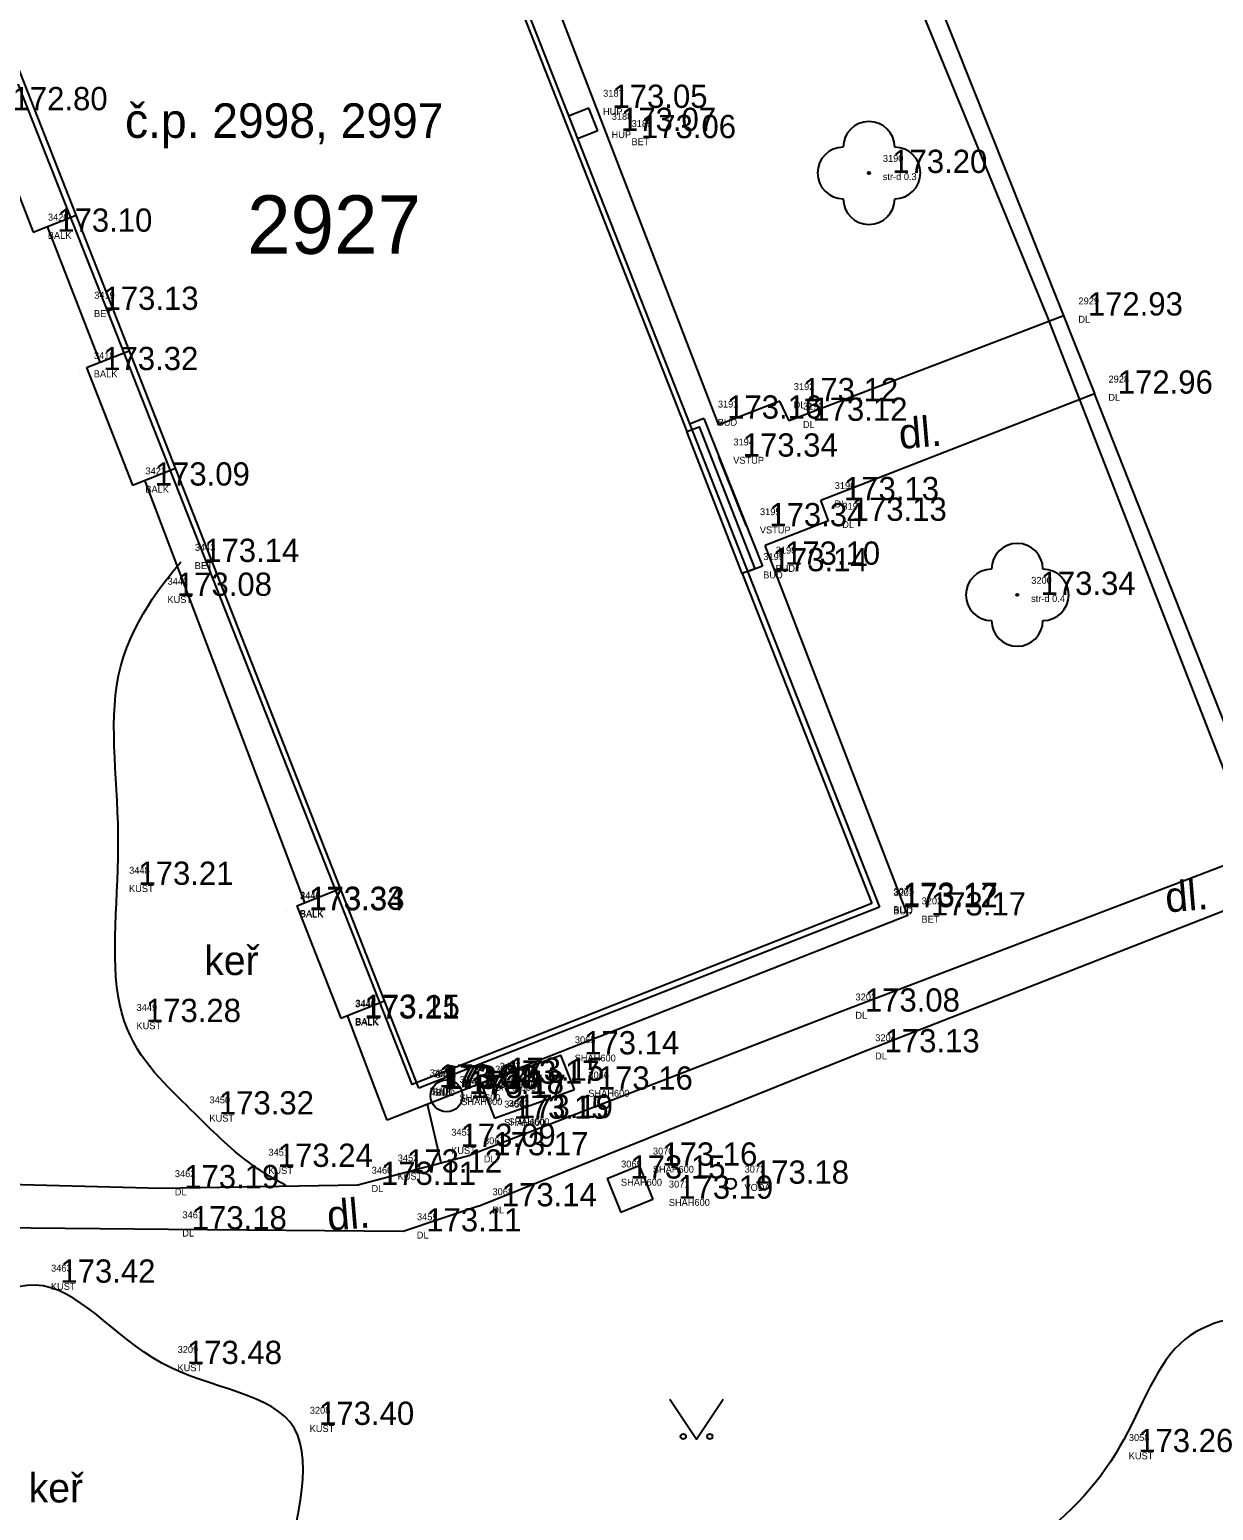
# Model space of a CAD drawing. Extents: x -566117 to -565580, y -1202428 to -1201938.
# Drawn here: x -565686.57 to -565664.29, y -1202039.2 to -1202011.32 of the extents above; entities that cross this region are included whole.
import ezdxf

# ---------------------------------------------------------------- set-up
doc = ezdxf.new("R2010")
doc.units = 0
for name, color, linetype in [('Bod', 7, 'Continuous'), ('BUDOVY_MĚŘ (Construction)', 7, 'Continuous'), ('BUOVY_NEMĚŘ', 7, 'Continuous'), ('Implicitní', 7, 'Continuous'), ('Kanalizace', 7, 'Continuous'), ('Katastr', 7, 'Continuous'), ('Kod', 7, 'Continuous'), ('POMOC_POPIS', 7, 'Continuous'), ('Výška', 7, 'Continuous'), ('ZELEŇ', 7, 'Continuous'), ('ZN_KULTUR', 7, 'Continuous'), ('Zpevněné plohy', 7, 'Continuous'), ('Číslo', 7, 'Continuous'), ('Číslo popisné', 7, 'Continuous')]:
    doc.layers.add(name, color=color, linetype=linetype)

# ---------------------------------------------------------------- blocks, each defined once
blk = doc.blocks.new('A$C69D74C1E')
at = {"layer": 'Katastr'}
blk.add_line((391.77, 46.88), (390.73, 49.55), dxfattribs=at)
for points in [[(446.91, -78.1), (443.73, -70.06), (442.96, -69.37), (431.86, -40.35), (433.02, -38.37), (428.19, -26.51), (420.97, -8.39), (414.6, 8.02), (406.54, 28.55), (397.51, 51.73), (392.1, 64.9), (383.47, 87.48), (375.32, 106.51), (374.71, 107), (373.34, 107.64), (371.88, 108.02), (370.59, 108.16), (369.35, 107.99)], [(394.21, 40.67), (385.56, 37.26), (379.61, 52.37), (373.76, 67.21), (382.43, 70.71), (384.9, 64.4), (385.11, 64.48), (386.15, 61.83), (385.94, 61.75), (388.27, 55.82), (390.73, 49.55), (390.96, 49.64), (392.01, 46.97), (391.77, 46.88), (394.21, 40.67)]]:
    blk.add_lwpolyline(points, dxfattribs=at)
blk.add_text('2927', height=1.1, dxfattribs=at).set_placement((382.453, 52.897))
blk = doc.blocks.new('POINT_DISPLAY')
at = {"layer": 'Implicitní'}
blk.add_line((0, 0), (0, 0), dxfattribs=at)
blk = doc.blocks.new('3$13')
at = {"layer": 'ZELEŇ'}
blk.add_circle((0, 0), 0.02, dxfattribs=at)
for centre, start, end in [((0.000055, 0.484), 0, 179.9999972), ((-0.483945, 0), 90, 269.9999972), ((0.484055, 0), 270, 89.9999972), ((0.000055, -0.484), 180.0000028, 0)]:
    blk.add_arc(centre, 0.484, start, end, dxfattribs=at)
blk.add_blockref('POINT_DISPLAY', (0, 0), dxfattribs=at)
blk = doc.blocks.new('3.140_2')
at = {"layer": 'ZN_KULTUR'}
blk.add_lwpolyline([(-1, 1.5), (0, 0), (1, 1.5)], dxfattribs=at)
for centre in [(-0.5, 0.1), (0.5, 0.1)]:
    blk.add_circle(centre, 0.1, dxfattribs=at)

msp = doc.modelspace()

# ---------------------------------------------------------------- linework, layer by layer
at = {"layer": 'BUDOVY_MĚŘ (Construction)'}
for p, q in [((-565682.444, -1201997.64), (-565670.578, -1202027.842)), ((-565679.248, -1202031.25), (-565691.11, -1202001.024)), ((-565687.39, -1202012.863), (-565686.502, -1202015.133)), ((-565686.502, -1202015.133), (-565685.697, -1202014.817)), ((-565685.503, -1202017.685), (-565684.696, -1202017.368)), ((-565685.503, -1202017.685), (-565684.638, -1202019.898)), ((-565673.881, -1202018.645), (-565674.15, -1202018.751)), ((-565673.881, -1202018.645), (-565672.781, -1202021.422)), ((-565684.638, -1202019.898), (-565683.828, -1202019.58)), ((-565672.781, -1202021.422), (-565673.058, -1202021.53)), ((-565681.542, -1202027.813), (-565680.723, -1202027.491)), ((-565681.542, -1202027.813), (-565680.715, -1202029.928)), ((-565670.578, -1202027.842), (-565679.248, -1202031.25)), ((-565680.715, -1202029.928), (-565679.893, -1202029.605))]:
    msp.add_line(p, q, dxfattribs=at)
at = {"layer": 'BUOVY_NEMĚŘ'}
msp.add_line((-565673.078, -1202020.672), (-565673.597, -1202019.363), dxfattribs=at)
at = {"layer": 'Implicitní'}
for p, q in [((-565676.048, -1202012.799), (-565676.429, -1202012.949)), ((-565675.879, -1202013.23), (-565676.048, -1202012.799)), ((-565675.879, -1202013.23), (-565676.26, -1202013.38)), ((-565678.075, -1202031.16), (-565676.573, -1202030.625)), ((-565676.317, -1202031.276), (-565676.573, -1202030.625)), ((-565678.072, -1202031.163), (-565677.819, -1202031.811)), ((-565677.819, -1202031.811), (-565676.317, -1202031.276)), ((-565675.701, -1202032.95), (-565675.102, -1202032.707)), ((-565675.102, -1202032.707), (-565674.843, -1202033.346)), ((-565675.701, -1202032.95), (-565675.442, -1202033.589)), ((-565674.843, -1202033.346), (-565675.442, -1202033.589))]:
    msp.add_line(p, q, dxfattribs=at)
msp.add_circle((-565673.376, -1202033.047), 0.1, dxfattribs=at)
at = {"layer": 'Kanalizace'}
msp.add_circle((-565678.724, -1202031.392), 0.3, dxfattribs=at)
at = {"layer": 'ZELEŇ'}
msp.add_line((-565678.827, -1202032.656), (-565679.08, -1202031.55), dxfattribs=at)
for points in [[(-565681.731, -1202033.092), (-565681.939, -1202032.977), (-565682.581, -1202032.621), (-565683.6, -1202031.577), (-565685.233, -1202030.014), (-565684.722, -1202026.424), (-565685.3, -1202023.16), (-565683.905, -1202021.552), (-565683.724, -1202021.343)], [(-565672.553, -1202041.639), (-565675.16, -1202042.639), (-565677.834, -1202043.665), (-565681.326, -1202044.248), (-565681.872, -1202042.753), (-565682.009, -1202040.878), (-565680.794, -1202037.042), (-565684.347, -1202036.87), (-565686.31, -1202034.032), (-565689.221, -1202036.745), (-565693.339, -1202036.768), (-565697.158, -1202039.697), (-565700.527, -1202042.043), (-565703.815, -1202044.647), (-565704.08, -1202049.848), (-565699.923, -1202054.752), (-565699.691, -1202060.478), (-565696.825, -1202062.573), (-565695.468, -1202063.231), (-565693.635, -1202062.787), (-565692.104, -1202062.48), (-565691.152, -1202062.428), (-565690.8, -1202061.942), (-565690.65, -1202061.627), (-565690.54, -1202061.397)], [(-565664.021, -1202039.781), (-565663.033, -1202039.632), (-565661.475, -1202039.398), (-565659.999, -1202037.235), (-565661.553, -1202035.997), (-565662.941, -1202035.416), (-565665.167, -1202035.677), (-565665.941, -1202038.261), (-565667.913, -1202040.139), (-565670.275, -1202041.079), (-565671.815, -1202041.457), (-565672.553, -1202041.639)]]:
    msp.add_open_spline(points, degree=3, dxfattribs=at)
at = {"layer": 'Zpevněné plohy'}
for p, q in [((-565673.599, -1202018.768), (-565678.396, -1202006.307)), ((-565669.801, -1202009.949), (-565666.528, -1202018.175)), ((-565685.245, -1202017.584), (-565686.235, -1202015.028)), ((-565667.092, -1202016.704), (-565672.277, -1202018.686)), ((-565672.451, -1202018.317), (-565673.602, -1202018.76)), ((-565672.277, -1202018.686), (-565672.451, -1202018.317)), ((-565671.681, -1202020.18), (-565666.528, -1202018.175)), ((-565681.393, -1202027.755), (-565684.401, -1202019.806)), ((-565671.537, -1202020.569), (-565671.681, -1202020.18)), ((-565671.537, -1202020.569), (-565672.726, -1202021.036)), ((-565670.045, -1202027.998), (-565672.726, -1202021.036)), ((-565663.167, -1202026.706), (-565671.29, -1202029.807)), ((-565670.918, -1202030.574), (-565662.863, -1202027.42)), ((-565670.045, -1202027.998), (-565679.842, -1202031.849)), ((-565671.29, -1202029.807), (-565678.281, -1202032.512)), ((-565679.842, -1202031.849), (-565680.586, -1202029.878)), ((-565678.123, -1202033.472), (-565670.918, -1202030.574)), ((-565680.397, -1202033.069), (-565678.281, -1202032.512)), ((-565693.901, -1202032.873), (-565684.1, -1202033.132)), ((-565684.1, -1202033.132), (-565680.397, -1202033.069)), ((-565678.123, -1202033.472), (-565679.544, -1202033.945)), ((-565683.958, -1202033.907), (-565693.678, -1202033.818)), ((-565679.544, -1202033.945), (-565683.958, -1202033.907))]:
    msp.add_line(p, q, dxfattribs=at)
msp.add_lwpolyline([(-565636.32, -1202094.922), (-565642.594, -1202078.899), (-565643.478, -1202076.72), (-565644.098, -1202075.295), (-565646.528, -1202069.052), (-565649.997, -1202060.239), (-565652.029, -1202054.989), (-565653.778, -1202050.441), (-565655.131, -1202047.048), (-565657.97, -1202039.895), (-565658.569, -1202038.386), (-565662.876, -1202027.386), (-565663.184, -1202026.65), (-565666.528, -1202018.175)], dxfattribs=at)

# ---------------------------------------------------------------- block references
at = {"layer": 'Bod'}
for p in [(-565676.04, -1202012.796), (-565675.879, -1202013.23), (-565675.503, -1202013.365), (-565670.774, -1202014.021), (-565686.489, -1202015.127), (-565685.618, -1202016.598), (-565667.092, -1202016.704), (-565685.624, -1202017.732), (-565672.451, -1202018.317), (-565666.528, -1202018.175), (-565673.881, -1202018.645), (-565672.277, -1202018.686), (-565673.588, -1202019.36), (-565684.654, -1202019.905), (-565671.681, -1202020.18), (-565671.537, -1202020.569), (-565673.088, -1202020.671), (-565683.724, -1202021.343), (-565672.792, -1202021.395), (-565673.025, -1202021.518), (-565684.237, -1202021.981), (-565667.983, -1202021.963), (-565684.961, -1202027.421), (-565681.748, -1202027.902), (-565681.743, -1202027.892), (-565670.578, -1202027.842), (-565670.572, -1202027.817), (-565670.045, -1202027.998), (-565671.29, -1202029.807), (-565684.82, -1202030.004), (-565680.711, -1202029.938), (-565680.701, -1202029.923), (-565676.573, -1202030.612), (-565670.918, -1202030.574), (-565679.304, -1202031.235), (-565679.248, -1202031.25), (-565678.072, -1202031.163), (-565677.985, -1202031.11), (-565679.193, -1202031.263), (-565678.742, -1202031.357), (-565678.707, -1202031.434), (-565676.317, -1202031.276), (-565683.448, -1202031.743), (-565677.819, -1202031.811), (-565677.902, -1202031.824), (-565678.898, -1202032.353), (-565678.281, -1202032.512), (-565682.339, -1202032.73), (-565679.906, -1202032.837), (-565675.102, -1202032.707), (-565684.1, -1202033.132), (-565680.397, -1202033.069), (-565675.701, -1202032.95), (-565673.376, -1202033.047), (-565678.123, -1202033.472), (-565674.801, -1202033.329), (-565683.958, -1202033.907), (-565679.544, -1202033.945), (-565686.43, -1202034.91), (-565664.526, -1202035.772), (-565684.048, -1202036.441), (-565681.561, -1202037.587), (-565666.145, -1202038.1)]:
    msp.add_blockref('POINT_DISPLAY', p, dxfattribs=at)
at = {"layer": 'Implicitní'}
msp.add_blockref('A$C69D74C1E', (-566064.93, -1202068.44), dxfattribs=at)
at = {"layer": 'ZELEŇ'}
for p in [(-565670.774, -1202014.021), (-565667.983, -1202021.963)]:
    msp.add_blockref('3$13', p, dxfattribs=at)
at = {"layer": 'ZN_KULTUR', "xscale": 0.5, "yscale": 0.5}
msp.add_blockref('3.140_2', (-565674.02, -1202037.855), dxfattribs=at)

# ---------------------------------------------------------------- texts
at = {"layer": 'Kod'}
for s, p in [('HUP', (-565675.78, -1202012.93)), ('HUP', (-565675.619, -1202013.364)), ('BET', (-565675.243, -1202013.499)), ('str-d 0.3', (-565670.514, -1202014.155)), ('BALK', (-565686.229, -1202015.262)), ('BET', (-565685.359, -1202016.732)), ('DL', (-565666.833, -1202016.839)), ('BALK', (-565685.364, -1202017.867)), ('DL', (-565672.192, -1202018.451)), ('DL', (-565666.269, -1202018.31)), ('BUD', (-565673.621, -1202018.779)), ('DL', (-565672.017, -1202018.821)), ('VSTUP', (-565673.329, -1202019.494)), ('BALK', (-565684.394, -1202020.039)), ('DL', (-565671.422, -1202020.314)), ('DL', (-565671.277, -1202020.703)), ('VSTUP', (-565672.828, -1202020.806)), ('BET', (-565683.464, -1202021.477)), ('BUD', (-565672.532, -1202021.53)), ('BUD', (-565672.765, -1202021.652)), ('KUST', (-565683.978, -1202022.116)), ('str-d 0.4', (-565667.723, -1202022.098)), ('KUST', (-565684.702, -1202027.556)), ('BALK', (-565681.489, -1202028.036)), ('BALK', (-565681.484, -1202028.026)), ('BUD', (-565670.318, -1202027.977)), ('BUD', (-565670.313, -1202027.952)), ('BET', (-565669.786, -1202028.133)), ('DL', (-565671.03, -1202029.941)), ('KUST', (-565684.561, -1202030.138)), ('BALK', (-565680.451, -1202030.072)), ('BALK', (-565680.442, -1202030.057)), ('SHAH600', (-565676.313, -1202030.746)), ('DL', (-565670.658, -1202030.708)), ('BUD', (-565679.045, -1202031.369)), ('SHAH600', (-565677.813, -1202031.298)), ('SHAH600', (-565677.726, -1202031.244)), ('BUD', (-565678.988, -1202031.385)), ('BUD', (-565678.934, -1202031.398)), ('SHAH600', (-565678.482, -1202031.492)), ('SHAH600', (-565678.448, -1202031.568)), ('SHAH600', (-565676.057, -1202031.41)), ('KUST', (-565683.188, -1202031.878)), ('SHAH600', (-565677.643, -1202031.958)), ('SHAH600', (-565677.56, -1202031.945)), ('KUST', (-565678.638, -1202032.487)), ('DL', (-565678.022, -1202032.647)), ('KUST', (-565682.08, -1202032.864)), ('KUST', (-565679.646, -1202032.972)), ('SHAH600', (-565674.842, -1202032.841)), ('DL', (-565683.84, -1202033.267)), ('DL', (-565680.137, -1202033.203)), ('SHAH600', (-565675.442, -1202033.085)), ('VODA', (-565673.117, -1202033.182)), ('DL', (-565677.863, -1202033.607)), ('SHAH600', (-565674.542, -1202033.464)), ('DL', (-565683.699, -1202034.041)), ('DL', (-565679.284, -1202034.079)), ('KUST', (-565686.171, -1202035.045)), ('KUST', (-565683.789, -1202036.576)), ('KUST', (-565681.301, -1202037.721)), ('KUST', (-565665.885, -1202038.234))]:
    msp.add_text(s, height=0.13, dxfattribs=at).set_placement(p)
at = {"layer": 'POMOC_POPIS'}
for p in [(-565670.189, -1202019.219), (-565665.175, -1202027.943), (-565680.95, -1202033.936)]:
    msp.add_text('dl.', height=0.57, rotation=4.9059, dxfattribs=at).set_placement(p)
at = {"layer": 'Výška'}
for s, p in [('172.80', (-565686.893, -1202012.84)), ('173.05', (-565675.602, -1202012.796)), ('173.07', (-565675.441, -1202013.23)), ('173.06', (-565675.065, -1202013.365)), ('173.20', (-565670.336, -1202014.021)), ('173.10', (-565686.051, -1202015.127)), ('173.13', (-565685.181, -1202016.598)), ('172.93', (-565666.655, -1202016.704)), ('173.32', (-565685.186, -1202017.732)), ('173.12', (-565672.014, -1202018.317)), ('172.96', (-565666.091, -1202018.175)), ('173.16', (-565673.443, -1202018.645)), ('173.12', (-565671.839, -1202018.686)), ('173.34', (-565673.151, -1202019.36)), ('173.09', (-565684.216, -1202019.905)), ('173.13', (-565671.244, -1202020.18)), ('173.34', (-565672.65, -1202020.671)), ('173.13', (-565671.099, -1202020.569)), ('173.14', (-565683.286, -1202021.343)), ('173.14', (-565672.587, -1202021.518)), ('173.10', (-565672.354, -1202021.395)), ('173.08', (-565683.8, -1202021.981)), ('173.34', (-565667.545, -1202021.963)), ('173.21', (-565684.524, -1202027.421)), ('173.34', (-565681.311, -1202027.902)), ('173.33', (-565681.305, -1202027.892)), ('173.12', (-565670.14, -1202027.842)), ('173.17', (-565670.135, -1202027.817)), ('173.17', (-565669.608, -1202027.998)), ('173.28', (-565684.383, -1202030.004)), ('173.21', (-565680.273, -1202029.938)), ('173.15', (-565680.264, -1202029.923)), ('173.08', (-565670.852, -1202029.807)), ('173.13', (-565670.48, -1202030.574)), ('173.14', (-565676.135, -1202030.612)), ('173.15', (-565677.548, -1202031.11)), ('173.04', (-565678.867, -1202031.235)), ('173.08', (-565678.81, -1202031.25)), ('173.10', (-565678.756, -1202031.263)), ('173.18', (-565678.304, -1202031.357)), ('173.17', (-565677.635, -1202031.163)), ('173.16', (-565675.879, -1202031.276)), ('173.17', (-565678.269, -1202031.434)), ('173.32', (-565683.01, -1202031.743)), ('173.15', (-565677.465, -1202031.824)), ('173.19', (-565677.382, -1202031.811)), ('173.09', (-565678.46, -1202032.353)), ('173.17', (-565677.844, -1202032.512)), ('173.24', (-565681.902, -1202032.73)), ('173.16', (-565674.664, -1202032.707)), ('173.11', (-565679.959, -1202033.069)), ('173.12', (-565679.468, -1202032.837)), ('173.15', (-565675.264, -1202032.95)), ('173.18', (-565672.939, -1202033.047)), ('173.19', (-565683.662, -1202033.132)), ('173.19', (-565674.364, -1202033.329)), ('173.14', (-565677.685, -1202033.472)), ('173.18', (-565683.52, -1202033.907)), ('173.11', (-565679.106, -1202033.945)), ('173.42', (-565685.993, -1202034.91)), ('173.48', (-565683.611, -1202036.441)), ('173.40', (-565681.123, -1202037.587)), ('173.26', (-565665.707, -1202038.1))]:
    msp.add_text(s, height=0.4375, dxfattribs=at).set_placement(p)
at = {"layer": 'ZELEŇ'}
for p in [(-565683.284, -1202029.119), (-565686.588, -1202039.047)]:
    msp.add_text('keř', height=0.55, dxfattribs=at).set_placement(p)
at = {"layer": 'Číslo'}
for s, p in [('3187', (-565675.777, -1202012.586)), ('3188', (-565675.616, -1202013.02)), ('3189', (-565675.241, -1202013.156)), ('3190', (-565670.512, -1202013.812)), ('3420', (-565686.226, -1202014.918)), ('3419', (-565685.356, -1202016.388)), ('2929', (-565666.83, -1202016.495)), ('3418', (-565685.361, -1202017.523)), ('2928', (-565666.266, -1202017.966)), ('3192', (-565672.189, -1202018.108)), ('3191', (-565673.618, -1202018.436)), ('3193', (-565672.015, -1202018.477)), ('3194', (-565673.326, -1202019.15)), ('3421', (-565684.391, -1202019.695)), ('3196', (-565671.419, -1202019.97)), ('3195', (-565672.825, -1202020.462)), ('3197', (-565671.274, -1202020.359)), ('3443', (-565683.461, -1202021.133)), ('3199', (-565672.762, -1202021.308)), ('3198', (-565672.529, -1202021.186)), ('3442', (-565683.975, -1202021.772)), ('3200', (-565667.72, -1202021.754)), ('3448', (-565684.699, -1202027.212)), ('3445', (-565681.486, -1202027.692)), ('3444', (-565681.481, -1202027.682)), ('3201', (-565670.315, -1202027.633)), ('3075', (-565670.31, -1202027.608)), ('3202', (-565669.783, -1202027.789)), ('3447', (-565680.439, -1202029.713)), ('3203', (-565671.027, -1202029.597)), ('3449', (-565684.558, -1202029.794)), ('3446', (-565680.448, -1202029.728)), ('3065', (-565676.31, -1202030.402)), ('3204', (-565670.655, -1202030.364)), ('3455', (-565679.042, -1202031.025)), ('3061', (-565678.985, -1202031.041)), ('3454', (-565678.931, -1202031.054)), ('3062', (-565677.81, -1202030.954)), ('3457', (-565677.723, -1202030.901)), ('3066', (-565676.054, -1202031.067)), ('3064', (-565678.479, -1202031.148)), ('3456', (-565678.445, -1202031.225)), ('3450', (-565683.185, -1202031.534)), ('3458', (-565677.64, -1202031.614)), ('3063', (-565677.557, -1202031.601)), ('3453', (-565678.635, -1202032.143)), ('3067', (-565678.019, -1202032.303)), ('3070', (-565674.84, -1202032.498)), ('3451', (-565682.077, -1202032.52)), ('3452', (-565679.643, -1202032.628)), ('3069', (-565675.439, -1202032.741)), ('3462', (-565683.838, -1202032.923)), ('3460', (-565680.134, -1202032.859)), ('3072', (-565673.114, -1202032.838)), ('3068', (-565677.86, -1202033.263)), ('3071', (-565674.539, -1202033.12)), ('3461', (-565683.696, -1202033.697)), ('3459', (-565679.281, -1202033.735)), ('3463', (-565686.168, -1202034.701)), ('3209', (-565683.786, -1202036.232)), ('3208', (-565681.298, -1202037.377)), ('3058', (-565665.882, -1202037.89))]:
    msp.add_text(s, height=0.13, dxfattribs=at).set_placement(p)
at = {"layer": 'Číslo popisné'}
msp.add_text('č.p. 2998, 2997', height=0.65, dxfattribs=at).set_placement((-565684.776, -1202013.36))

doc.saveas('drawing.dxf')
